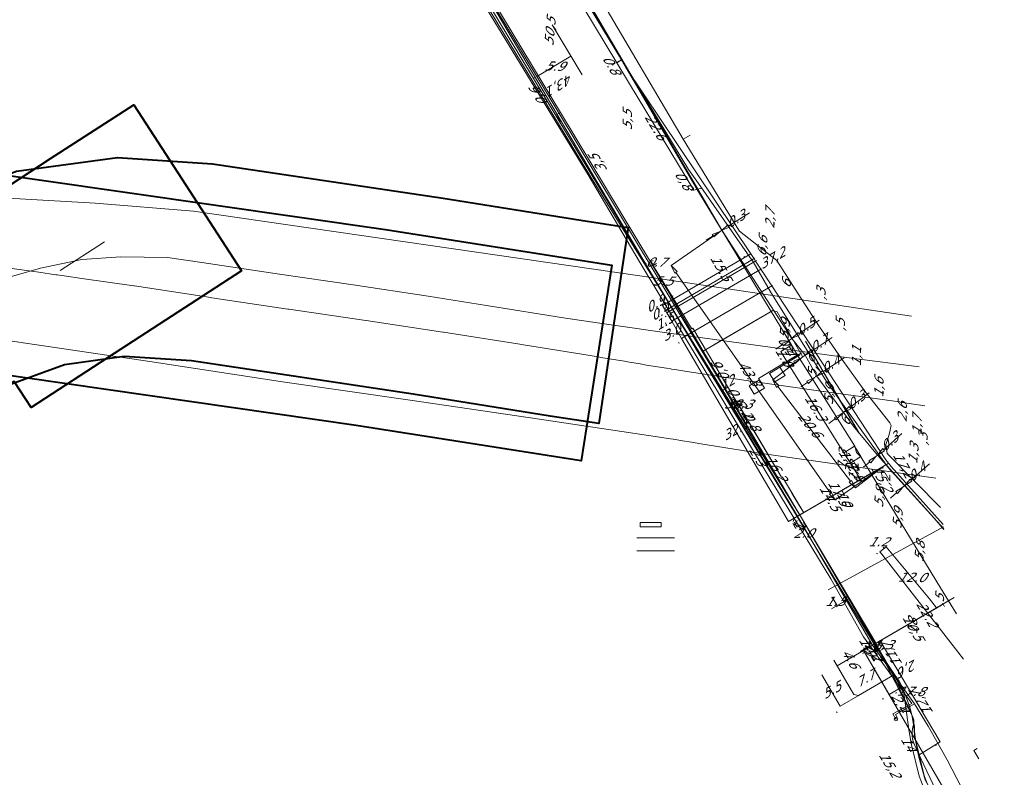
# Model space of a CAD drawing. Header units: metres. Extents: x 124576 to 133557, y 395865 to 402386.
# Tile 441 of 447: x 133397 to 133546, y 401061 to 401176. Entities that reach past the tile are written whole.
import ezdxf
from ezdxf.enums import TextEntityAlignment as Align

# ---------------------------------------------------------------- set-up
doc = ezdxf.new("R2010")
doc.units = ezdxf.units.M
doc.header["$MEASUREMENT"] = 0
for name, color, linetype, lineweight, true_color in [('LG_AanduidingEisVoorzorgsmaatregel', 7, 'Continuous', 40, 0xf7284a), ('LG_buisleidingGevaarlijkeInhoud_Petrochemical_Pipeline_Services', 7, 'Continuous', 13, 0x000000), ('LG_Datatransport_KPN_BV', 3, 'Continuous', 13, 0x00ff00), ('LG_Datatransport_Parkned_BV', 3, 'Continuous', 13, 0x00ff00), ('LG_Datatransport_Ziggo_BV', 3, 'Continuous', 13, 0x00ff00), ('LG_Gas_Lage_Druk_Enexis_Netbeheer_BV', 7, 'Continuous', 13, 0xffdc7d), ('LG_Laag_Spanning_Enexis_Netbeheer_BV', 7, 'Continuous', 13, 0x960000), ('LG_Laag_Spanning_Gemeente_Tilburg_Ruimtelijke_Uitvoering', 7, 'Continuous', 13, 0x960000), ('LG_Laag_Spanning_Rotterdam-Rijn_Pijpleiding_Mij_NV_West', 7, 'Continuous', 13, 0x960000), ('LG_Midden_Spanning_Enexis_Netbeheer_BV', 7, 'Continuous', 13, 0xd20000), ('LG_Riool_Onder_Druk_Gemeente_Tilburg_Ruimtelijke_Uitvoering', 7, 'Continuous', 13, 0x800080), ('LG_Riool_Onder_Druk_Waterschap_De_Dommel', 5, 'Continuous', 13, 0x0000ff), ('LG_RRPWest_buisleidingGevaarlijkeInhoud_Rotterdam-Rijn_Pijpleiding_Mij_NV_West', 7, 'Continuous', 13, 0x000000), ('LG_unet-4_Brabant_Water', 5, 'Continuous', 13, 0x0000ff), ('LG_Water_Gemeente_Tilburg_Ruimtelijke_Uitvoering', 5, 'Continuous', 13, 0x0000ff), ('MV_Datatransport_lijn', 3, 'Continuous', 0, 0x00ff00)]:
    doc.layers.add(name, color=color, linetype=linetype, lineweight=lineweight, true_color=true_color)
for name, color, linetype, lineweight in [('LG_overig_P_Gemeente_Tilburg_Ruimtelijke_Uitvoering', 7, 'Continuous', 0), ('LG_Wees_Gemeente_Tilburg_Ruimtelijke_Uitvoering', 7, 'Continuous', 13), ('MV_Datatransport', 7, 'Continuous', 0), ('MV_Gas_Lage_Druk', 7, 'Continuous', 0), ('MV_Gas_Lage_Druk_lijn', 7, 'Continuous', 0), ('MV_Gas_Lage_Druk_pijl', 7, 'Continuous', 0), ('MV_Laag_Spanning', 7, 'Continuous', 0), ('MV_Laag_Spanning_lijn', 7, 'Continuous', 0), ('MV_Laag_Spanning_pijl', 7, 'Continuous', 0), ('MV_Midden_Spanning', 7, 'Continuous', 0), ('MV_Midden_Spanning_lijn', 7, 'Continuous', 0), ('MV_Midden_Spanning_pijl', 7, 'Continuous', 0), ('MV_unet-4', 7, 'Continuous', 0)]:
    doc.layers.add(name, color=color, linetype=linetype, lineweight=lineweight)
doc.styles.add('Klic_Annotatie', font='verdanai.ttf', dxfattribs={"oblique": 20, "height": 1.4})

# ---------------------------------------------------------------- blocks, each defined once
blk = doc.blocks.new('m_pijl')
at = {"layer": 'MV_Laag_Spanning_pijl'}
blk.add_hatch(color=7, dxfattribs=at).paths.add_polyline_path([(-1, -0.3), (-1, 0), (-1, 0.3), (0, 0)])
at = {"layer": 'MV_Laag_Spanning_pijl', "flags": 128}
blk.add_lwpolyline([(-1, 0), (-1, 0.3), (0, 0), (-1, -0.3), (-1, 0)], close=True, dxfattribs=at)
blk = doc.blocks.new('m_pijl_1')
at = {"layer": 'MV_Midden_Spanning_pijl'}
blk.add_hatch(color=7, dxfattribs=at).paths.add_polyline_path([(-1, -0.3), (-1, 0), (-1, 0.3), (0, 0)])
at = {"layer": 'MV_Midden_Spanning_pijl', "flags": 128}
blk.add_lwpolyline([(-1, 0), (-1, 0.3), (0, 0), (-1, -0.3), (-1, 0)], close=True, dxfattribs=at)
blk = doc.blocks.new('m_pijl_2')
at = {"layer": 'MV_Gas_Lage_Druk_pijl'}
blk.add_hatch(color=7, dxfattribs=at).paths.add_polyline_path([(-1, -0.3), (-1, 0), (-1, 0.3), (0, 0)])
at = {"layer": 'MV_Gas_Lage_Druk_pijl', "flags": 128}
blk.add_lwpolyline([(-1, 0), (-1, 0.3), (0, 0), (-1, -0.3), (-1, 0)], close=True, dxfattribs=at)
blk = doc.blocks.new('Onbekend_1')
at = {"layer": 'LG_overig_P_Gemeente_Tilburg_Ruimtelijke_Uitvoering'}
blk.add_hatch(color=256, dxfattribs=at).paths.add_polyline_path([(-0.3, -1.1, -0.262633), (0.2, 0.2), (0.6, 0.5, 0.379827), (0.7, 1.3), (0.7, 1.3, 0.228508), (0, 1.5), (0, 1.5, 0.459053), (-0.8, 0.8), (-1.3, 0.9, -0.414214), (-0.1, 2, -0.243799), (1.1, 1.5, -0.379827), (0.9, 0.1), (0.5, -0.2, 0.262633), (0.2, -1.1), (-0.2, -1.1)])
blk.add_circle((0, 0), 2.5, dxfattribs=at)
at = {"layer": 'LG_overig_P_Gemeente_Tilburg_Ruimtelijke_Uitvoering', "extrusion": (0, 0, -1)}
blk.add_solid([(0.3, -2.1), (-0.2, -2.1), (0.3, -1.5), (-0.2, -1.5)], dxfattribs=at)

msp = doc.modelspace()

# ---------------------------------------------------------------- linework, layer by layer
at = {"layer": 'LG_AanduidingEisVoorzorgsmaatregel', "flags": 128}
for points in [[(133387.7, 401145.62), (133401.88, 401154.84), (133414.46, 401163.01), (133430.81, 401137.86), (133411.51, 401125.31), (133398.93, 401117.14), (133396.37, 401121.08), (133376.05, 401112.08), (133362.34, 401106.01), (133350.19, 401133.44), (133372.34, 401143.25), (133386.06, 401149.33), (133387.7, 401145.62)], [(133345.95, 401115.86), (133333.35, 401143.09), (133344.2, 401148.11), (133351.65, 401151.42), (133359.66, 401153.91), (133366.87, 401154.98), (133374.06, 401155.37), (133452.6, 401144.09), (133486.89, 401138.72), (133482.24, 401109.07), (133448.14, 401114.42), (133372.73, 401125.26), (133369.9, 401125.1), (133366.35, 401124.58), (133362.24, 401123.3), (133356.6, 401120.78), (133345.95, 401115.86)], [(133365.01, 401105.96), (133352, 401133), (133383.16, 401147.97), (133396.73, 401152.92), (133411.99, 401155.02), (133426.41, 401154.05), (133461.34, 401148.84), (133482.17, 401145.52), (133489.37, 401144.43), (133484.9, 401114.76), (133477.56, 401115.87), (133456.77, 401119.19), (133423.19, 401124.2), (133413.04, 401124.88), (133404, 401123.63), (133394.82, 401120.29), (133365.01, 401105.96)]]:
    msp.add_lwpolyline(points, close=True, dxfattribs=at)
at = {"layer": 'LG_buisleidingGevaarlijkeInhoud_Petrochemical_Pipeline_Services', "flags": 128}
for points in [[(133389.36, 401128.21), (133398.09, 401126.91), (133416.92, 401124.1), (133437, 401121.04), (133456.36, 401118.26), (133475.94, 401115.37), (133494.44, 401112.64)], [(133494.44, 401112.64), (133495.4, 401112.48), (133496.53, 401112.29), (133497.58, 401112.12), (133498.95, 401111.9), (133500.36, 401111.67), (133505.11, 401110.89), (133506.38, 401110.68), (133508.13, 401110.4), (133535.98, 401106.47)]]:
    msp.add_lwpolyline(points, dxfattribs=at)
at = {"layer": 'LG_Datatransport_KPN_BV', "flags": 128}
for points in [[(133507.79, 401139.93), (133500, 401151.06), (133498.52, 401153.17), (133470.03, 401200.11), (133453.93, 401229.75)], [(133531.19, 401073.97), (133527.42, 401080.38), (133526.82, 401081.4), (133515.46, 401100.69), (133500, 401125.69), (133499.99, 401125.7), (133483.55, 401152.28), (133443.16, 401218.89), (133442.75, 401219.33), (133442.31, 401219.72), (133441.84, 401220.08), (133441.33, 401220.4), (133440.8, 401220.67), (133440.26, 401220.9), (133439.69, 401221.08), (133439.11, 401221.21), (133438.52, 401221.29), (133437.92, 401221.32), (133437.33, 401221.3), (133436.74, 401221.23), (133436.16, 401221.1), (133435.82, 401221.67), (133435.48, 401222.23), (133431.67, 401228.45)], [(133500.35, 401126.01), (133477.37, 401164.21), (133455.12, 401201)], [(133537.15, 401098.79), (133528.76, 401108.05), (133519.52, 401120.96), (133511.05, 401134.4), (133508.28, 401139.22), (133507.79, 401139.93)], [(133500.35, 401126.01), (133503.19, 401121.28), (133509.32, 401110.96), (133515.46, 401100.69), (133526.91, 401081.44), (133527.42, 401080.38), (133528.54, 401078.04), (133532.3, 401070.62), (133532.49, 401070.25), (133532.54, 401070.13), (133532.58, 401070.01), (133532.61, 401069.88), (133532.63, 401069.75), (133532.64, 401069.62), (133532.64, 401069.49), (133532.62, 401069.36), (133532.6, 401069.23), (133532.57, 401069.13), (133532.49, 401068.81), (133532.41, 401068.45), (133532.37, 401068.09), (133532.36, 401067.73), (133532.38, 401067.37), (133532.43, 401067.01), (133532.51, 401066.65), (133532.62, 401066.31), (133532.76, 401065.97), (133533.24, 401064.98), (133538.7, 401053.44)], [(133546.03, 401040.49), (133539.17, 401052.06), (133538.44, 401053.29), (133534.34, 401060.8), (133533.39, 401064.21), (133533.24, 401064.98), (133532.73, 401067.47), (133532.67, 401068.3), (133532.57, 401069.13), (133532.3, 401070.62), (133532, 401071.76), (133531.63, 401072.88), (133531.19, 401073.97)]]:
    msp.add_lwpolyline(points, dxfattribs=at)
at = {"layer": 'LG_Datatransport_Parkned_BV', "flags": 128}
msp.add_lwpolyline([(133428.43, 401277.03), (133438.7, 401256.18), (133445.99, 401242.82), (133446.74, 401241.53), (133453.62, 401229.43), (133503.54, 401143.99), (133514.17, 401127.63), (133516.18, 401125.06), (133517.92, 401121.89), (133521.95, 401116.39), (133523.42, 401114.37), (133527.12, 401109.95), (133531.25, 401105.35), (133535.73, 401100.38), (133537.17, 401098.7)], dxfattribs=at)
at = {"layer": 'LG_Datatransport_Ziggo_BV', "flags": 128}
msp.add_lwpolyline([(133539.11, 401085.93), (133536.67, 401089.83), (133524.62, 401109.7), (133523.92, 401110.36), (133523.67, 401111.28), (133515.02, 401125.07), (133514.82, 401125.29), (133514.43, 401125.38), (133514.3, 401125.51), (133514.14, 401126.55), (133500, 401149.83), (133488.33, 401169.79), (133463.75, 401210.52)], dxfattribs=at)
at = {"layer": 'LG_Gas_Lage_Druk_Enexis_Netbeheer_BV', "flags": 128}
for points in [[(133441.43, 401216.93), (133441.82, 401216.55), (133443.04, 401215.34), (133447.24, 401214.45), (133457.27, 401197.52), (133458.15, 401196.03), (133468.7, 401178.23), (133500, 401125.39), (133526.64, 401081.31), (133529.72, 401076.74), (133530.39, 401075.74), (133530.85, 401074.85)], [(133529.72, 401076.74), (133524.23, 401073.53), (133523.54, 401073.71), (133520.52, 401078.9)], [(133530.85, 401074.85), (133531.09, 401073.92), (133531.91, 401068.05), (133532.28, 401066.09), (133533.42, 401061.36), (133534.14, 401059.52), (133537.36, 401053.8), (133537.84, 401052.93), (133538.49, 401051.5), (133546.33, 401038.52)]]:
    msp.add_lwpolyline(points, dxfattribs=at)
at = {"layer": 'LG_Laag_Spanning_Enexis_Netbeheer_BV'}
for p, q in [((133493.09, 401138.61), (133492.73, 401139.21)), ((133493.09, 401138.61), (133492.73, 401139.21)), ((133502.33, 401126.64), (133509.34, 401130.72)), ((133522.76, 401088.17), (133520.17, 401086.66))]:
    msp.add_line(p, q, dxfattribs=at)
at = {"layer": 'LG_Laag_Spanning_Enexis_Netbeheer_BV', "flags": 128}
for points in [[(133492.73, 401139.21), (133479.09, 401161.83), (133460.39, 401192.86), (133460.25, 401193.09), (133457.65, 401197.41), (133451.79, 401207.12), (133451.41, 401207.79), (133444.67, 401219.75), (133444.3, 401220.42), (133444.09, 401220.8), (133443.57, 401221.72), (133443.07, 401222.6), (133443.01, 401222.7), (133441.53, 401223.7), (133439.06, 401223.95), (133437.71, 401224.74)], [(133492.73, 401139.21), (133479.09, 401161.83), (133460.39, 401192.86), (133460.25, 401193.09), (133457.65, 401197.41), (133451.79, 401207.12), (133451.41, 401207.79), (133444.67, 401219.75), (133444.3, 401220.42)], [(133492.73, 401139.21), (133479.09, 401161.83), (133460.39, 401192.86), (133460.25, 401193.09), (133457.65, 401197.41), (133451.79, 401207.12), (133451.41, 401207.79), (133444.67, 401219.75), (133444.3, 401220.42)], [(133534.65, 401060.24), (133534.18, 401061.44), (133533.42, 401064.58), (133532.87, 401066.82), (133532.71, 401068.1), (133532.71, 401068.85), (133532.5, 401070.12), (133532.33, 401070.6), (133531.84, 401071.8), (133529.69, 401076.18), (133529.08, 401077.32), (133527.38, 401080.24), (133526.73, 401081.36), (133522.76, 401088.17), (133515.67, 401100.33), (133515.35, 401100.89), (133515.02, 401101.45), (133500.73, 401125.7), (133495.89, 401133.92), (133495.34, 401134.84), (133493.09, 401138.61), (133492.73, 401139.21), (133479.09, 401161.83), (133460.39, 401192.86)], [(133479.09, 401161.83), (133478.38, 401161.4), (133479.09, 401160.47)], [(133493.09, 401138.61), (133495.34, 401134.84), (133495.89, 401133.92)], [(133493.09, 401138.61), (133495.34, 401134.84), (133495.89, 401133.92)], [(133493.09, 401138.61), (133495.34, 401134.84), (133495.89, 401133.92)], [(133495.89, 401133.92), (133500.73, 401125.7), (133515.02, 401101.45), (133515.35, 401100.89), (133515.67, 401100.33), (133522.76, 401088.17), (133526.73, 401081.36), (133527.38, 401080.24), (133529.08, 401077.32), (133529.69, 401076.18), (133531.84, 401071.8), (133532.33, 401070.6), (133532.5, 401070.12), (133532.71, 401068.85), (133532.71, 401068.1), (133532.87, 401066.82), (133533.42, 401064.58), (133534.18, 401061.44), (133534.65, 401060.24), (133535.41, 401058.85), (133539.72, 401050.95), (133546.05, 401040.39)], [(133495.89, 401133.92), (133500.73, 401125.7), (133515.02, 401101.45), (133515.35, 401100.89), (133515.67, 401100.33), (133522.76, 401088.17), (133526.73, 401081.36), (133527.38, 401080.24), (133529.08, 401077.32), (133529.69, 401076.18), (133531.84, 401071.8), (133532.33, 401070.6), (133532.5, 401070.12), (133532.71, 401068.85), (133532.71, 401068.1), (133532.87, 401066.82), (133533.42, 401064.58)], [(133495.89, 401133.92), (133500.73, 401125.7), (133515.02, 401101.45), (133515.35, 401100.89), (133515.67, 401100.33), (133522.76, 401088.17), (133526.73, 401081.36), (133527.38, 401080.24), (133529.08, 401077.32), (133529.69, 401076.18), (133531.84, 401071.8), (133532.33, 401070.6), (133532.5, 401070.12), (133532.71, 401068.85), (133532.71, 401068.1), (133532.87, 401066.82), (133533.42, 401064.58)], [(133500.73, 401125.7), (133511.25, 401131.84), (133511.93, 401131.66), (133515.83, 401124.79)], [(133515.35, 401100.89), (133514.49, 401100.39), (133514.36, 401099.9)], [(133540.16, 401079.05), (133539.29, 401080.16), (133527.76, 401094.96), (133527.5, 401095.29)], [(133540.16, 401079.05), (133539.29, 401080.16), (133527.76, 401094.96), (133527.5, 401095.29)], [(133533.42, 401064.58), (133534.18, 401061.44), (133534.65, 401060.24), (133535.41, 401058.85), (133539.72, 401050.95), (133546.05, 401040.39)], [(133533.42, 401064.58), (133534.18, 401061.44), (133534.65, 401060.24), (133535.41, 401058.85), (133539.72, 401050.95), (133546.05, 401040.39)]]:
    msp.add_lwpolyline(points, dxfattribs=at)
at = {"layer": 'LG_Laag_Spanning_Gemeente_Tilburg_Ruimtelijke_Uitvoering'}
for p, q in [((133509.11, 401121.57), (133515.21, 401125.25)), ((133512.31, 401123.26), (133515.32, 401125.07)), ((133515.32, 401125.07), (133515.27, 401125.16)), ((133510.76, 401122.3), (133512.31, 401123.26)), ((133511.55, 401121.04), (133510.76, 401122.3)), ((133513.12, 401121.99), (133511.55, 401121.04)), ((133512.31, 401123.26), (133513.12, 401121.99)), ((133509.23, 401121.37), (133507.69, 401120.43)), ((133507.69, 401120.43), (133508.46, 401119.18)), ((133508.46, 401119.18), (133510, 401120.09)), ((133490.68, 401097.44), (133496.39, 401097.44)), ((133490.68, 401095.44), (133496.39, 401095.44)), ((133542.22, 401065.5), (133541.71, 401065.2)), ((133541.71, 401065.2), (133542.46, 401063.96))]:
    msp.add_line(p, q, dxfattribs=at)
at = {"layer": 'LG_Laag_Spanning_Gemeente_Tilburg_Ruimtelijke_Uitvoering', "flags": 128}
for points in [[(133529.92, 401069.95), (133529.44, 401070.76), (133532.3, 401072.35), (133525.01, 401082.43), (133520.06, 401091.19), (133510.54, 401106.87), (133491.04, 401139.29), (133483.3, 401152.37), (133465.83, 401180.99), (133454.91, 401198.89), (133444.52, 401218), (133443.11, 401220.52)], [(133515.21, 401125.25), (133515.27, 401125.16), (133515.6, 401125.42)], [(133509.11, 401121.57), (133509.23, 401121.37), (133510, 401120.09)]]:
    msp.add_lwpolyline(points, dxfattribs=at)
at = {"layer": 'LG_Laag_Spanning_Rotterdam-Rijn_Pijpleiding_Mij_NV_West'}
msp.add_line((133410.06, 401142.26), (133403.33, 401137.89), dxfattribs=at)
at = {"layer": 'LG_Midden_Spanning_Enexis_Netbeheer_BV'}
for p, q in [((133508.42, 401139.67), (133507.93, 401140.43)), ((133508.42, 401139.67), (133507.93, 401140.43)), ((133508.64, 401139.34), (133508.42, 401139.67)), ((133508.64, 401139.34), (133508.42, 401139.67)), ((133509.47, 401138.09), (133508.64, 401139.34)), ((133511.11, 401135.57), (133509.47, 401138.09))]:
    msp.add_line(p, q, dxfattribs=at)
at = {"layer": 'LG_Midden_Spanning_Enexis_Netbeheer_BV', "flags": 128}
for points in [[(133488.33, 401169.79), (133469.78, 401200.47), (133454.23, 401227.56), (133453.8, 401228.8), (133444.52, 401246.25), (133444.54, 401247.15), (133444.62, 401248.24), (133444.62, 401248.25), (133443.85, 401248.57), (133443.75, 401248.51), (133443.7, 401248.48), (133442.75, 401247.91), (133435.95, 401243.81), (133435.52, 401243.29), (133434.82, 401241.35), (133429.9, 401227.63), (133429.22, 401225.74), (133428.94, 401225.35), (133403.15, 401208.94), (133363.15, 401183.88), (133350.59, 401176.16), (133318.42, 401156.05), (133291.04, 401139.09), (133278.55, 401131.35)], [(133488.33, 401169.79), (133469.78, 401200.47), (133454.23, 401227.56), (133453.8, 401228.8)], [(133508.42, 401139.67), (133507.93, 401140.43), (133489.02, 401168.66), (133488.33, 401169.79), (133469.78, 401200.47), (133454.23, 401227.56), (133453.8, 401228.8)], [(133488.33, 401169.79), (133469.78, 401200.47), (133454.23, 401227.56), (133453.8, 401228.8)], [(133511.11, 401135.57), (133509.47, 401138.09), (133508.64, 401139.34), (133508.42, 401139.67), (133507.93, 401140.43), (133489.02, 401168.66), (133488.33, 401169.79), (133469.78, 401200.47)], [(133509.47, 401138.09), (133508.64, 401139.34), (133508.42, 401139.67), (133507.93, 401140.43), (133489.02, 401168.66), (133488.33, 401169.79), (133469.78, 401200.47)], [(133507.93, 401140.43), (133489.02, 401168.66), (133488.33, 401169.79)], [(133508.64, 401139.34), (133508.42, 401139.67), (133507.93, 401140.43), (133489.02, 401168.66), (133488.33, 401169.79)], [(133507.93, 401140.43), (133489.02, 401168.66), (133488.33, 401169.79)], [(133537.05, 401099.46), (133529.17, 401108.21), (133528.38, 401109.24), (133511.11, 401135.57), (133509.47, 401138.09), (133508.64, 401139.34), (133508.42, 401139.67)], [(133537.05, 401099.46), (133529.17, 401108.21), (133528.38, 401109.24), (133511.11, 401135.57), (133509.47, 401138.09), (133508.64, 401139.34)], [(133537.05, 401099.46), (133529.17, 401108.21), (133528.38, 401109.24), (133511.11, 401135.57), (133509.47, 401138.09), (133508.64, 401139.34)], [(133537.05, 401099.46), (133529.17, 401108.21), (133528.38, 401109.24), (133511.11, 401135.57), (133509.47, 401138.09)], [(133537.05, 401099.46), (133529.17, 401108.21), (133528.38, 401109.24), (133511.11, 401135.57)], [(133537.05, 401099.46), (133529.17, 401108.21), (133528.38, 401109.24), (133511.11, 401135.57)]]:
    msp.add_lwpolyline(points, dxfattribs=at)
at = {"layer": 'LG_Riool_Onder_Druk_Gemeente_Tilburg_Ruimtelijke_Uitvoering'}
for p, q in [((133483.3, 401152.37), (133465.83, 401180.99)), ((133491.04, 401139.29), (133483.3, 401152.37)), ((133510.54, 401106.87), (133491.04, 401139.29)), ((133520.06, 401091.19), (133510.54, 401106.87)), ((133525.01, 401082.43), (133520.06, 401091.19)), ((133532.3, 401072.35), (133525.01, 401082.43)), ((133529.44, 401070.76), (133532.3, 401072.35)), ((133529.92, 401069.95), (133529.44, 401070.76))]:
    msp.add_line(p, q, dxfattribs=at)
at = {"layer": 'LG_Riool_Onder_Druk_Gemeente_Tilburg_Ruimtelijke_Uitvoering', "flags": 128}
for points in [[(133442.95, 401220.31), (133444.54, 401217.69), (133454.34, 401200.7), (133462.63, 401187.5), (133480.16, 401158.46), (133502.64, 401121.23), (133515, 401100.69), (133526.38, 401081.16), (133532.75, 401072.3)], [(133532.75, 401072.3), (133526.38, 401081.16), (133515, 401100.69), (133502.64, 401121.24), (133480.16, 401158.46), (133462.63, 401187.5), (133454.34, 401200.7), (133444.54, 401217.69), (133442.95, 401220.31)], [(133530.16, 401070.1), (133529.84, 401070.65), (133532.75, 401072.3)], [(133530.16, 401070.1), (133529.84, 401070.65), (133532.75, 401072.3), (133534.81, 401068.92), (133537.7, 401063.81), (133539.84, 401059.6), (133541.9, 401054.65), (133544.66, 401046.11), (133545.78, 401042.1)], [(133532.75, 401072.3), (133534.81, 401068.92), (133537.7, 401063.81), (133539.84, 401059.6), (133541.9, 401054.65), (133544.66, 401046.11), (133545.78, 401042.11)]]:
    msp.add_lwpolyline(points, dxfattribs=at)
at = {"layer": 'LG_Riool_Onder_Druk_Waterschap_De_Dommel', "flags": 128}
msp.add_lwpolyline([(133532.25, 401130.99), (133494.6, 401136.58), (133423.54, 401146.88), (133408.62, 401148.09), (133393.61, 401148.98), (133378.58, 401149.43), (133363.16, 401149.51), (133255.4, 401098.74), (133231.77, 401138.71), (133228.21, 401177.27), (133215.96, 401239.01), (133212.64, 401253.99), (133211.7, 401258.24), (133198.48, 401324.57)], dxfattribs=at)
at = {"layer": 'LG_RRPWest_buisleidingGevaarlijkeInhoud_Rotterdam-Rijn_Pijpleiding_Mij_NV_West', "flags": 128}
for points in [[(133394.89, 401136.69), (133400.36, 401138.28), (133406.61, 401139.57), (133412.52, 401139.95), (133419.57, 401139.87), (133424.8, 401139.13), (133436.54, 401137.34), (133447.72, 401135.71), (133459.05, 401134.02), (133467.88, 401132.61), (133479.87, 401130.69), (133487.13, 401129.6), (133495.23, 401128.47), (133499.17, 401127.9), (133511.22, 401126.26), (133523.21, 401124.65), (133533.42, 401123.3)], [(133391.18, 401138.88), (133400.07, 401137.63), (133402.65, 401137.27), (133402.85, 401137.24), (133403.94, 401137.09), (133406.6, 401136.71), (133414.48, 401135.58), (133414.56, 401135.57), (133426.16, 401133.79), (133426.27, 401133.78), (133437.83, 401132.07), (133437.96, 401132.04), (133449.61, 401130.32), (133449.66, 401130.31), (133461.28, 401128.56), (133461.37, 401128.55), (133472.97, 401126.73), (133473.2, 401126.69), (133483.88, 401124.96), (133484.22, 401124.91), (133484.8, 401124.81), (133485.2, 401124.75), (133486.18, 401124.58), (133487.16, 401124.42), (133488.14, 401124.26), (133489.14, 401124.1), (133489.24, 401124.08), (133490.2, 401123.92), (133491.18, 401123.75), (133492.15, 401123.59), (133493.16, 401123.43), (133494.15, 401123.26), (133495.15, 401123.1), (133495.82, 401122.99), (133495.9, 401122.98), (133496.45, 401122.9), (133498.23, 401122.63), (133499.24, 401122.48), (133507.25, 401121.25), (133518.91, 401119.6), (133518.99, 401119.59), (133530.45, 401118), (133530.54, 401117.99), (133534.31, 401117.43)]]:
    msp.add_lwpolyline(points, dxfattribs=at)
at = {"layer": 'LG_unet-4_Brabant_Water'}
for p, q in [((133498.73, 401158.41), (133497.7, 401157.81)), ((133497.7, 401157.81), (133506.11, 401144.01)), ((133516.22, 401127.2), (133524.27, 401113.37))]:
    msp.add_line(p, q, dxfattribs=at)
at = {"layer": 'LG_unet-4_Brabant_Water', "flags": 128}
for points in [[(133452.95, 401233.75), (133467.44, 401209.15), (133467.54, 401208.99), (133485, 401179.36), (133497.7, 401157.81)], [(133506.11, 401144.01), (133506.21, 401143.84), (133511.88, 401139.44), (133515.1, 401134.37), (133518.33, 401129.37), (133521.74, 401124.46), (133525.23, 401119.61), (133529.01, 401114.86), (133529.19, 401114.45), (133528.95, 401113.27), (133528.67, 401112.43), (133528.38, 401111.55), (133528.57, 401110.21), (133532.84, 401105.92), (133536.66, 401102)], [(133519.64, 401089.54), (133537.11, 401099.09)]]:
    msp.add_lwpolyline(points, dxfattribs=at)
at = {"layer": 'LG_Water_Gemeente_Tilburg_Ruimtelijke_Uitvoering'}
msp.add_line((133516.23, 401127.2), (133524.28, 401113.38), dxfattribs=at)
at = {"layer": 'LG_Wees_Gemeente_Tilburg_Ruimtelijke_Uitvoering', "flags": 128}
msp.add_lwpolyline([(133491.19, 401099.11), (133491.19, 401099.77), (133494.33, 401099.77), (133494.33, 401099.11), (133491.19, 401099.11)], dxfattribs=at)
at = {"layer": 'MV_Datatransport_lijn'}
for p, q in [((133504.6, 401144.66), (133507.72, 401146.61)), ((133503.27, 401143.83), (133495.88, 401138.64)), ((133502.22, 401143.16), (133501.16, 401142.5)), ((133503.27, 401143.83), (133503.54, 401143.99)), ((133520.01, 401104.18), (133496.59, 401137.62)), ((133515.21, 401128.32), (133518.27, 401130.36)), ((133512.75, 401126.68), (133511.71, 401125.98)), ((133512.47, 401125.64), (133514.1, 401126.61)), ((133514.1, 401126.61), (133513.75, 401126.41)), ((133513.79, 401127.37), (133514.17, 401127.63)), ((133514.1, 401126.61), (133515.02, 401125.07)), ((133517.22, 401125.76), (133520.24, 401127.77)), ((133512.47, 401125.64), (133513.39, 401124.1)), ((133513.39, 401124.1), (133515.02, 401125.07)), ((133513.75, 401126.41), (133514.31, 401125.48)), ((133515.59, 401124.67), (133516.18, 401125.06)), ((133511.25, 401121.33), (133515.59, 401124.67)), ((133522.04, 401110.31), (133513.39, 401124.1)), ((133514.56, 401123.97), (133513.52, 401123.28)), ((133518.96, 401122.59), (133522.07, 401124.67)), ((133516.55, 401120.98), (133515.51, 401120.29)), ((133517.59, 401121.68), (133517.92, 401121.89)), ((133523.02, 401105.99), (133512.01, 401120.34)), ((133522.94, 401117.15), (133525.86, 401119.39)), ((133521.74, 401116.23), (133521.95, 401116.39)), ((133520.75, 401115.47), (133519.76, 401114.71)), ((133528.06, 401110.77), (133530.82, 401113.2)), ((133522.04, 401110.31), (133523.64, 401111.32)), ((133523.02, 401108.75), (133522.04, 401110.31)), ((133523.64, 401111.32), (133524.6, 401109.74)), ((133523.02, 401108.75), (133524.6, 401109.74)), ((133524.57, 401106.27), (133523.02, 401108.75)), ((133525.95, 401108.93), (133525.01, 401108.1)), ((133526.89, 401109.75), (133527.12, 401109.95)), ((133532.19, 401106.17), (133535.01, 401108.65)), ((133528.13, 401108.34), (133513.62, 401099.88)), ((133513.62, 401099.88), (133526.15, 401107.19)), ((133528.13, 401108.34), (133520.73, 401103.16)), ((133523.78, 401105), (133528.13, 401108.34)), ((133530.03, 401104.28), (133529.09, 401103.45)), ((133530.97, 401105.1), (133531.25, 401105.35))]:
    msp.add_line(p, q, dxfattribs=at)
at = {"layer": 'MV_Datatransport_lijn', "flags": 128}
for points in [[(133504.49, 401144.83), (133504.71, 401144.48), (133503.54, 401143.99), (133504.49, 401144.83)], [(133502.1, 401143.34), (133502.33, 401142.98), (133503.27, 401143.83), (133502.1, 401143.34)], [(133496.76, 401137.74), (133496.42, 401137.5), (133495.88, 401138.64), (133496.76, 401137.74)], [(133515.09, 401128.49), (133515.32, 401128.15), (133514.17, 401127.63), (133515.09, 401128.49)], [(133512.63, 401126.85), (133512.86, 401126.5), (133513.79, 401127.37), (133512.63, 401126.85)], [(133517.11, 401125.93), (133517.34, 401125.58), (133516.18, 401125.06), (133517.11, 401125.93)], [(133514.44, 401124.15), (133514.67, 401123.8), (133515.59, 401124.67), (133514.44, 401124.15)], [(133518.84, 401122.76), (133519.07, 401122.41), (133517.92, 401121.89), (133518.84, 401122.76)], [(133512.17, 401120.47), (133511.84, 401120.21), (133511.25, 401121.33), (133512.17, 401120.47)], [(133516.44, 401121.16), (133516.67, 401120.81), (133517.59, 401121.68), (133516.44, 401121.16)], [(133520.63, 401115.63), (133520.88, 401115.3), (133521.74, 401116.23), (133520.63, 401115.63)], [(133522.81, 401117.31), (133523.07, 401116.98), (133521.95, 401116.39), (133522.81, 401117.31)], [(133527.92, 401110.93), (133528.19, 401110.62), (133527.12, 401109.95), (133527.92, 401110.93)], [(133525.81, 401109.08), (133526.09, 401108.77), (133526.89, 401109.75), (133525.81, 401109.08)], [(133523.18, 401106.12), (133522.85, 401105.87), (133523.78, 401105), (133523.18, 401106.12)], [(133532.05, 401106.33), (133532.33, 401106.02), (133531.25, 401105.35), (133532.05, 401106.33)], [(133520.18, 401104.3), (133519.84, 401104.06), (133520.73, 401103.16), (133520.18, 401104.3)], [(133529.89, 401104.43), (133530.16, 401104.12), (133530.97, 401105.1), (133529.89, 401104.43)]]:
    msp.add_lwpolyline(points, dxfattribs=at)
at = {"layer": 'MV_Gas_Lage_Druk_lijn'}
for p, q in [((133505.76, 401118.14), (133504.7, 401117.6)), ((133506.07, 401117.62), (133505.06, 401117.01)), ((133507.19, 401115.73), (133506.15, 401115.21)), ((133507.6, 401115.04), (133506.61, 401114.45)), ((133513.62, 401099.88), (133515.94, 401101.23)), ((133521.48, 401071.93), (133524.43, 401073.65))]:
    msp.add_line(p, q, dxfattribs=at)
at = {"layer": 'MV_Gas_Lage_Druk_pijl'}
for p, q in [((133506.07, 401117.62), (133505.76, 401118.14)), ((133507.19, 401115.73), (133506.07, 401117.62)), ((133507.6, 401115.04), (133507.19, 401115.73)), ((133521.03, 401078.03), (133525, 401080.35)), ((133525, 401080.35), (133526.64, 401081.31)), ((133525, 401080.35), (133528.88, 401073.7)), ((133518.71, 401076.68), (133521.48, 401071.93)), ((133528.88, 401073.7), (133530.95, 401074.91))]:
    msp.add_line(p, q, dxfattribs=at)
at = {"layer": 'MV_Gas_Lage_Druk_pijl', "flags": 128}
msp.add_lwpolyline([(133515.94, 401101.23), (133512.72, 401106.63), (133512.59, 401106.63), (133507.6, 401115.04)], dxfattribs=at)
at = {"layer": 'MV_Laag_Spanning_lijn'}
for p, q in [((133482.4, 401167.55), (133477.84, 401175.09)), ((133492.73, 401139.21), (133493.13, 401139.41)), ((133493.09, 401138.61), (133493.67, 401138.96)), ((133496.16, 401134.08), (133495.89, 401133.92)), ((133515.35, 401100.89), (133516.2, 401101.39)), ((133525, 401080.35), (133536.8, 401087.24)), ((133527.52, 401081.82), (133525, 401080.35)), ((133528.19, 401080.71), (133527.38, 401080.24)), ((133536.64, 401066.54), (133533.42, 401064.58))]:
    msp.add_line(p, q, dxfattribs=at)
at = {"layer": 'MV_Laag_Spanning_pijl'}
for p, q in [((133480.69, 401170.38), (133475.64, 401167.33)), ((133493.17, 401138.66), (133492.8, 401139.25)), ((133513.62, 401099.88), (133515.35, 401100.89)), ((133528.42, 401096.06), (133527.5, 401095.29)), ((133520.28, 401088.46), (133521.03, 401087.16)), ((133528.19, 401080.71), (133527.52, 401081.82)), ((133525, 401080.35), (133526.73, 401081.36)), ((133525, 401080.35), (133545.25, 401045.6))]:
    msp.add_line(p, q, dxfattribs=at)
at = {"layer": 'MV_Laag_Spanning_pijl', "flags": 128}
for points in [[(133493.17, 401138.66), (133493.37, 401138.32), (133496, 401133.98)], [(133515.94, 401101.23), (133515.33, 401102.26), (133514.77, 401103.19), (133514.17, 401104.21), (133513.58, 401105.2), (133513.14, 401105.92), (133512.72, 401106.63), (133512.59, 401106.63), (133512.38, 401106.97), (133511.78, 401107.98), (133511.08, 401109.14), (133499.14, 401129.15), (133498.99, 401129.05), (133498.54, 401129.8), (133497.97, 401130.73), (133496, 401133.98)], [(133536.05, 401086.8), (133534.98, 401088.2), (133528.42, 401096.06)], [(133527.52, 401081.82), (133529.76, 401078.07), (133536.64, 401066.54)]]:
    msp.add_lwpolyline(points, dxfattribs=at)
at = {"layer": 'MV_Midden_Spanning_lijn'}
for p, q in [((133487.73, 401169.43), (133488.33, 401169.79)), ((133487.73, 401169.43), (133487.63, 401169.37)), ((133500.45, 401150.36), (133499.31, 401150.05)), ((133494.99, 401131.85), (133508.56, 401139.75)), ((133495.19, 401131.5), (133508.8, 401139.43)), ((133495.95, 401130.21), (133509.57, 401138.15)), ((133497.46, 401127.61), (133511.23, 401135.64))]:
    msp.add_line(p, q, dxfattribs=at)
at = {"layer": 'MV_Midden_Spanning_pijl'}
for p, q in [((133488.33, 401169.79), (133487.63, 401169.37)), ((133494.54, 401132.62), (133507.93, 401140.43)), ((133494.99, 401131.85), (133494.54, 401132.62)), ((133495.19, 401131.5), (133494.99, 401131.85)), ((133495.95, 401130.21), (133495.19, 401131.5)), ((133497.46, 401127.61), (133495.95, 401130.21)), ((133513.62, 401099.88), (133497.46, 401127.61)), ((133513.62, 401099.88), (133528.74, 401108.69)), ((133525, 401080.35), (133538.74, 401088.37))]:
    msp.add_line(p, q, dxfattribs=at)
at = {"layer": 'MV_Midden_Spanning_pijl', "flags": 128}
for points in [[(133487.63, 401169.37), (133480.86, 401180.59), (133471.15, 401196.63), (133470.05, 401198.47)], [(133487.63, 401169.37), (133489.56, 401166.18), (133499.31, 401150.05)]]:
    msp.add_lwpolyline(points, dxfattribs=at)

# ---------------------------------------------------------------- block references
at = {"layer": 'LG_overig_P_Gemeente_Tilburg_Ruimtelijke_Uitvoering', "xscale": 0.1, "yscale": 0.1, "zscale": 0.1}
msp.add_blockref('Onbekend_1', (133529.92, 401069.95), dxfattribs=at)
at = {"layer": 'MV_Gas_Lage_Druk_pijl'}
for p, xscale, yscale, zscale, rotation in [((133505, 401118), 0.09999999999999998, 0.09999999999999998, 0.09999999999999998, 120), ((133506, 401117), 0.09999999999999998, 0.09999999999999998, 0.09999999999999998, 120), ((133507, 401115), 0.09999999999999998, 0.09999999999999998, 0.09999999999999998, 120), ((133507, 401115), 0.09999999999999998, 0.09999999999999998, 0.09999999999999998, 120), ((133526, 401081), 0.1, 0.1, 0.1, 30), ((133525, 401080), 0.1, 0.1, 0.1, 30), ((133528, 401073), 0.1, 0.1, 0.1, 301), ((133530, 401074), 0.1, 0.1, 0.1, 30), ((133521, 401071), 0.1, 0.1, 0.1, 301)]:
    msp.add_blockref('m_pijl_2', p, dxfattribs=dict(at, xscale=xscale, yscale=yscale, zscale=zscale, rotation=rotation))
at = {"layer": 'MV_Laag_Spanning_pijl'}
for p, xscale, yscale, zscale, rotation in [((133475, 401167), 0.1, 0.1, 0.1, 212), ((133492, 401139), 0.09999999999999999, 0.09999999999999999, 0.09999999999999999, 121), ((133495, 401133), 0.09999999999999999, 0.09999999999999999, 0.09999999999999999, 302), ((133495, 401133), 0.09999999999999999, 0.09999999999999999, 0.09999999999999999, 121), ((133515, 401100), 0.1, 0.1, 0.1, 30), ((133528, 401096), 0.1, 0.1, 0.1, 129), ((133527, 401095), 0.1, 0.1, 0.1, 220), ((133521, 401087), 0.1, 0.1, 0.1, 301), ((133526, 401081), 0.1, 0.1, 0.1, 30), ((133527, 401081), 0.09999999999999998, 0.09999999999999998, 0.09999999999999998, 120), ((133536, 401066), 0.1, 0.1, 0.1, 301)]:
    msp.add_blockref('m_pijl', p, dxfattribs=dict(at, xscale=xscale, yscale=yscale, zscale=zscale, rotation=rotation))
at = {"layer": 'MV_Midden_Spanning_pijl'}
for p, xscale, yscale, zscale, rotation in [((133487, 401169), 0.1, 0.1, 0.1, 212), ((133499, 401150), 0.09999999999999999, 0.09999999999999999, 0.09999999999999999, 302), ((133507, 401140), 0.1, 0.1, 0.1, 30), ((133494, 401132), 0.09999999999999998, 0.09999999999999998, 0.09999999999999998, 120), ((133494, 401131), 0.09999999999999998, 0.09999999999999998, 0.09999999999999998, 120), ((133495, 401131), 0.09999999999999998, 0.09999999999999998, 0.09999999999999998, 120), ((133495, 401130), 0.09999999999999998, 0.09999999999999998, 0.09999999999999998, 120), ((133497, 401127), 0.09999999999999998, 0.09999999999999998, 0.09999999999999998, 120), ((133528, 401108), 0.1, 0.1, 0.1, 30)]:
    msp.add_blockref('m_pijl_1', p, dxfattribs=dict(at, xscale=xscale, yscale=yscale, zscale=zscale, rotation=rotation))

# ---------------------------------------------------------------- texts
at = {"layer": 'MV_Datatransport', "style": 'Klic_Annotatie', "oblique": 20}
for s, rotation, p in [('43,1', 211.4, (133479.14, 401166.1)), ('0,6', 121.5, (133475.95, 401164.09)), ('3,5', 121.2, (133484.88, 401154.05)), ('0,8', 301.2, (133497.72, 401151.6)), ('0.3', 32, (133505.6, 401145.65)), ('37,2', 30.2, (133511.11, 401139.73)), ('0.5', 34, (133516.18, 401129.35)), ('0.7', 34, (133518.19, 401126.78)), ('0.4', 301, (133513.32, 401126.52)), ('1.8', 301, (133512.93, 401124.87)), ('0,6', 120.8, (133503.55, 401122.44)), ('43.3', 305, (133507.65, 401122.38)), ('0.4', 34, (133519.93, 401123.61)), ('12', 30.7, (133504.26, 401120.84)), ('0.3', 38, (133523.84, 401118.23)), ('16.3', 302, (133517.71, 401117.2)), ('20.6', 308, (133516.84, 401114.56)), ('0.3', 41, (133528.88, 401111.92)), ('2,3', 300.9, (133508.96, 401109.8)), ('1.8', 302, (133522.53, 401109.53)), ('17,2', 299, (133531.01, 401108.5)), ('2.9', 302, (133523.79, 401107.51)), ('0.4', 41, (133533.02, 401107.31)), ('15,2', 299, (133527.74, 401106.46)), ('14.5', 300, (133519.89, 401103.53)), ('10', 299, (133522.07, 401103.42)), ('2', 299, (133515.07, 401099.54)), ('2', 299, (133515.25, 401099.74)), ('10,5', 299.8, (133532.48, 401083.9)), ('2,1', 299.8, (133526.44, 401080.24)), ('2,2', 299.8, (133526.53, 401080.29)), ('11,7', 123.6, (133529.25, 401079.7)), ('2,6', 209.1, (133531.81, 401077.74)), ('12,7', 123.6, (133533.92, 401072.33)), ('14', 301.2, (133531.77, 401066.3)), ('15,2', 301.2, (133528.92, 401063.14))]:
    msp.add_text(s, height=1.4, rotation=rotation, dxfattribs=at).set_placement(p, align=Align.MIDDLE_CENTER)
at = {"layer": 'MV_Gas_Lage_Druk', "style": 'Klic_Annotatie', "oblique": 20}
for s, rotation, p in [('0.6', 301, (133505.65, 401118.97)), ('2.2', 301, (133506.82, 401117.08)), ('0.8', 301, (133507.98, 401115.17)), ('16.2', 301, (133511.73, 401108.08)), ('1.9', 300, (133525.59, 401081.04)), ('4.6', 300, (133523.01, 401079.19)), ('7.7', 30, (133525.21, 401076.09)), ('5.5', 30, (133520.1, 401074.31)), ('2.4', 300, (133530.47, 401072.51))]:
    msp.add_text(s, height=1.4, rotation=rotation, dxfattribs=at).set_placement(p, align=Align.MIDDLE_CENTER)
at = {"layer": 'MV_Laag_Spanning', "style": 'Klic_Annotatie', "oblique": 20}
for s, rotation, p in [('5.9', 359, (133478.16, 401168.85)), ('0.7', 359, (133493.5, 401139.18)), ('5.5', 359, (133494.58, 401136.32)), ('38.3', 359, (133505.98, 401117.69)), ('2.0', 1, (133515.84, 401098.13)), ('1.2', 359, (133527.21, 401096.83)), ('12.0', 359, (133532.27, 401091.45)), ('1.5', 1, (133520.65, 401087.81)), ('1.3', 359, (133527.85, 401081.26)), ('2.0', 359, (133525.86, 401080.86)), ('17.8', 359, (133532.08, 401074.18))]:
    msp.add_text(s, height=1.4, rotation=rotation, dxfattribs=at).set_placement(p, align=Align.MIDDLE_CENTER)
at = {"layer": 'MV_Midden_Spanning', "style": 'Klic_Annotatie', "oblique": 20}
for s, rotation, p in [('0.8', 301, (133486.77, 401169.1)), ('22.6', 301, (133493.47, 401159.71)), ('15.5', 300, (133503.36, 401138.36)), ('0.9', 30, (133493.36, 401132.82)), ('0.4', 30, (133494.1, 401131.59)), ('1.5', 30, (133494.78, 401130.11)), ('3.0', 30, (133495.83, 401128.46)), ('32.1', 30, (133505.54, 401113.75)), ('17.5', 300, (133521.18, 401104.29)), ('22.2', 300, (133534.59, 401085.94))]:
    msp.add_text(s, height=1.4, rotation=rotation, dxfattribs=at).set_placement(p, align=Align.MIDDLE_CENTER)
at = {"layer": 'MV_unet-4', "style": 'Klic_Annotatie', "oblique": 20}
for s, rotation, p in [('50,5', 84.8, (133477.51, 401174.04)), ('5,5', 89.5, (133489.22, 401160.63)), ('2,7', 89.5, (133510.83, 401145.7)), ('6,6', 84.8, (133509.65, 401141.51)), ('6', 84.8, (133513.28, 401135.8)), (',3', 89.5, (133518.55, 401134.29)), ('5,9', 84.8, (133513.05, 401128.89)), (',5', 89.5, (133521.49, 401129.63)), ('1,1', 89.5, (133523.94, 401124.81)), ('5,9', 84.8, (133517.3, 401123.16)), ('1,6', 89.5, (133527.34, 401120.1)), ('5,9', 84.8, (133519.78, 401119.08)), ('2,6', 89.5, (133530.87, 401116.4)), ('6', 84.8, (133522.3, 401114.94)), ('1,7', 89.5, (133533.1, 401114.41)), (',3', 89.5, (133534.01, 401112.34)), ('1,3', 84.8, (133521.78, 401109.14)), ('1,3', 84.8, (133532.55, 401110.09)), ('1,2', 84.8, (133523.47, 401107.33)), (',2', 89.5, (133528.37, 401106.16)), ('5,8', 84.8, (133527.38, 401103.51)), ('5,9', 84.8, (133530.15, 401100.3)), ('5,8', 84.8, (133533.49, 401095.3)), (',5', 84.8, (133536.48, 401087.94)), ('18', 89.5, (133532.45, 401083.93))]:
    msp.add_text(s, height=1.4, rotation=rotation, dxfattribs=at).set_placement(p, align=Align.MIDDLE_CENTER)

doc.saveas('drawing.dxf')
